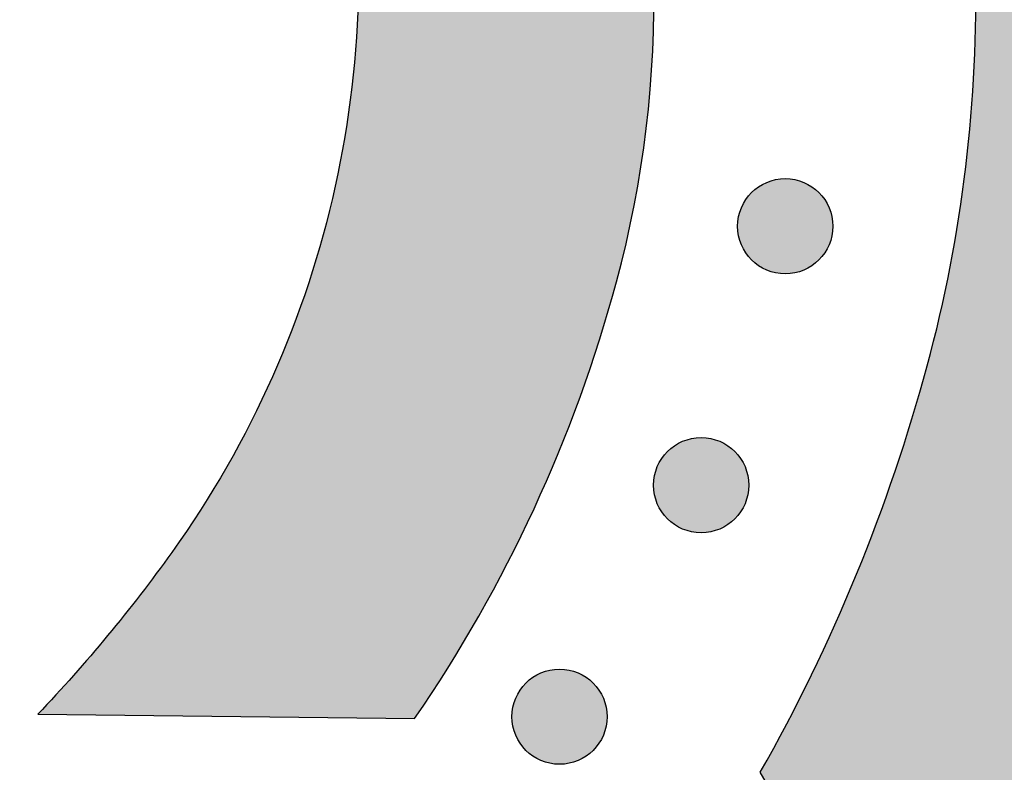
# Model space of a CAD drawing. Header units: millimetres. Extents: x -3873 to -97, y 912 to 4165.
# Tile 522 of 656: x -1849 to -1812, y 3134 to 3162. Entities that reach past the tile are written whole.
import ezdxf

# ---------------------------------------------------------------- set-up
doc = ezdxf.new("R2010")
doc.units = ezdxf.units.MM
doc.layers.add('pattern', color=7, linetype='Continuous', true_color=0x000000)

msp = doc.modelspace()

# ---------------------------------------------------------------- hatches: boundary and pattern name
at = {"layer": 'pattern'}
for points in [[(-1803.146, 3131.381), (-1804.041, 3130.241), (-1804.907, 3129.074), (-1805.742, 3127.88), (-1806.545, 3126.66), (-1807.314, 3125.417), (-1808.048, 3124.15), (-1808.747, 3122.863), (-1809.41, 3121.555), (-1810.035, 3120.23), (-1810.623, 3118.888), (-1811.172, 3117.531), (-1811.682, 3116.16), (-1812.152, 3114.778), (-1812.583, 3113.386), (-1812.973, 3111.986), (-1813.323, 3110.58), (-1813.511, 3112.121), (-1813.739, 3113.662), (-1814.009, 3115.198), (-1814.319, 3116.73), (-1814.669, 3118.256), (-1815.061, 3119.773), (-1815.492, 3121.28), (-1815.963, 3122.776), (-1816.473, 3124.259), (-1817.022, 3125.728), (-1817.609, 3127.181), (-1818.233, 3128.616), (-1818.894, 3130.032), (-1819.591, 3131.428), (-1820.322, 3132.803), (-1821.087, 3134.155), (-1820.106, 3135.954), (-1819.18, 3137.785), (-1818.311, 3139.647), (-1817.5, 3141.536), (-1816.75, 3143.449), (-1816.059, 3145.384), (-1815.431, 3147.338), (-1814.865, 3149.308), (-1814.63, 3150.209), (-1814.411, 3151.116), (-1814.207, 3152.03), (-1814.019, 3152.948), (-1813.847, 3153.872), (-1813.692, 3154.8), (-1813.554, 3155.732), (-1813.432, 3156.669), (-1813.326, 3157.608), (-1813.238, 3158.55), (-1813.167, 3159.495), (-1813.113, 3160.441), (-1813.076, 3161.389), (-1813.056, 3162.338), (-1813.053, 3163.288), (-1813.068, 3164.237), (-1813.1, 3165.187), (-1813.149, 3166.135), (-1813.216, 3167.082), (-1813.299, 3168.027), (-1813.4, 3168.969), (-1813.517, 3169.909), (-1813.652, 3170.846), (-1813.803, 3171.779), (-1813.971, 3172.708), (-1814.155, 3173.633), (-1814.355, 3174.552), (-1814.572, 3175.466), (-1814.805, 3176.375), (-1815.053, 3177.277), (-1815.317, 3178.172), (-1815.596, 3179.061), (-1815.875, 3179.883), (-1816.18, 3180.702), (-1816.51, 3181.517), (-1816.866, 3182.327), (-1817.247, 3183.13), (-1817.653, 3183.925), (-1818.085, 3184.712), (-1818.541, 3185.489), (-1819.022, 3186.254), (-1819.527, 3187.008), (-1820.056, 3187.747), (-1820.607, 3188.473), (-1821.182, 3189.183), (-1821.778, 3189.876), (-1822.395, 3190.551), (-1823.033, 3191.208), (-1823.69, 3191.846), (-1824.365, 3192.463), (-1825.058, 3193.059), (-1825.768, 3193.634), (-1826.494, 3194.185), (-1827.234, 3194.714), (-1827.987, 3195.219), (-1828.752, 3195.7), (-1829.529, 3196.156), (-1830.316, 3196.588), (-1831.111, 3196.994), (-1831.914, 3197.375), (-1832.724, 3197.731), (-1833.539, 3198.061), (-1834.358, 3198.366), (-1835.181, 3198.645), (-1836.069, 3198.924), (-1836.964, 3199.188), (-1837.866, 3199.436), (-1838.775, 3199.669), (-1839.689, 3199.886), (-1840.608, 3200.086), (-1841.533, 3200.271), (-1842.462, 3200.438), (-1843.395, 3200.59), (-1844.332, 3200.724), (-1845.272, 3200.842), (-1846.214, 3200.942), (-1847.159, 3201.026), (-1848.106, 3201.092), (-1849.055, 3201.141), (-1850.004, 3201.173), (-1850.953, 3201.188), (-1851.903, 3201.185), (-1852.852, 3201.165), (-1853.8, 3201.128), (-1854.746, 3201.074), (-1855.691, 3201.003), (-1856.633, 3200.915), (-1857.573, 3200.81), (-1858.509, 3200.688), (-1859.441, 3200.549), (-1860.369, 3200.394), (-1861.293, 3200.222), (-1862.212, 3200.034), (-1863.125, 3199.831), (-1864.032, 3199.611), (-1864.933, 3199.376), (-1866.901, 3198.811), (-1868.853, 3198.183), (-1870.787, 3197.494), (-1872.699, 3196.744), (-1874.586, 3195.934), (-1876.446, 3195.066), (-1878.276, 3194.141), (-1880.074, 3193.161), (-1881.164, 3193.764), (-1882.267, 3194.347), (-1883.381, 3194.909), (-1884.508, 3195.451), (-1885.645, 3195.971), (-1886.793, 3196.47), (-1887.95, 3196.947), (-1889.116, 3197.401), (-1890.291, 3197.834), (-1891.474, 3198.243), (-1892.664, 3198.63), (-1893.861, 3198.994), (-1895.063, 3199.335), (-1896.271, 3199.652), (-1897.483, 3199.946), (-1898.699, 3200.217), (-1895.791, 3200.909), (-1892.902, 3201.689), (-1890.036, 3202.558), (-1887.195, 3203.513), (-1884.385, 3204.554), (-1881.609, 3205.679), (-1878.871, 3206.886), (-1876.174, 3208.174), (-1874.877, 3208.703), (-1873.564, 3209.204), (-1872.236, 3209.679), (-1870.893, 3210.125), (-1869.537, 3210.543), (-1868.168, 3210.932), (-1866.787, 3211.292), (-1865.396, 3211.621), (-1863.994, 3211.92), (-1862.584, 3212.188), (-1861.167, 3212.425), (-1859.742, 3212.63), (-1858.312, 3212.804), (-1856.877, 3212.945), (-1855.439, 3213.055), (-1853.998, 3213.132), (-1852.556, 3213.176), (-1851.113, 3213.189), (-1849.672, 3213.169), (-1848.232, 3213.116), (-1846.795, 3213.032), (-1845.362, 3212.915), (-1843.935, 3212.767), (-1842.513, 3212.587), (-1841.099, 3212.376), (-1839.693, 3212.134), (-1838.296, 3211.862), (-1836.909, 3211.56), (-1835.534, 3211.228), (-1834.17, 3210.867), (-1832.82, 3210.478), (-1831.483, 3210.061), (-1830.336, 3209.672), (-1829.194, 3209.247), (-1828.058, 3208.787), (-1826.929, 3208.291), (-1825.81, 3207.76), (-1824.701, 3207.193), (-1823.604, 3206.591), (-1822.521, 3205.955), (-1821.454, 3205.285), (-1820.404, 3204.581), (-1819.372, 3203.844), (-1818.361, 3203.075), (-1817.372, 3202.274), (-1816.405, 3201.443), (-1815.463, 3200.583), (-1814.547, 3199.694), (-1813.659, 3198.778), (-1812.798, 3197.836), (-1811.967, 3196.87), (-1811.166, 3195.88), (-1810.397, 3194.869), (-1809.66, 3193.837), (-1808.956, 3192.787), (-1808.286, 3191.72), (-1807.65, 3190.637), (-1807.048, 3189.54), (-1806.482, 3188.431), (-1805.95, 3187.312), (-1805.455, 3186.183), (-1804.994, 3185.047), (-1804.569, 3183.905), (-1804.18, 3182.759), (-1803.674, 3181.121), (-1803.211, 3179.47), (-1802.792, 3177.807), (-1802.418, 3176.134), (-1801.882, 3173.385), (-1801.42, 3170.614), (-1801.035, 3167.824), (-1800.727, 3165.02), (-1800.497, 3162.204), (-1800.345, 3159.379), (-1800.272, 3156.549), (-1800.279, 3153.717), (-1800.364, 3150.886), (-1800.529, 3148.06), (-1800.772, 3145.241), (-1801.094, 3142.434), (-1801.493, 3139.641), (-1801.969, 3136.866), (-1802.52, 3134.112)], [(-1878.087, 3180.268), (-1877.919, 3166.223), (-1876.478, 3167.548), (-1874.991, 3168.822), (-1873.461, 3170.045), (-1871.89, 3171.213), (-1871.138, 3171.739), (-1870.37, 3172.248), (-1869.586, 3172.74), (-1868.786, 3173.214), (-1867.972, 3173.67), (-1867.143, 3174.107), (-1866.301, 3174.524), (-1865.446, 3174.921), (-1864.579, 3175.296), (-1863.701, 3175.651), (-1862.812, 3175.984), (-1861.914, 3176.294), (-1861.006, 3176.581), (-1860.091, 3176.846), (-1859.169, 3177.087), (-1858.24, 3177.304), (-1857.306, 3177.498), (-1856.368, 3177.667), (-1855.427, 3177.812), (-1854.483, 3177.933), (-1853.537, 3178.029), (-1852.591, 3178.101), (-1851.645, 3178.149), (-1850.7, 3178.173), (-1849.758, 3178.173), (-1848.818, 3178.148), (-1847.883, 3178.101), (-1846.952, 3178.03), (-1846.027, 3177.936), (-1845.109, 3177.819), (-1844.198, 3177.681), (-1843.295, 3177.52), (-1843.152, 3177.492), (-1843.009, 3177.46), (-1842.865, 3177.426), (-1842.722, 3177.39), (-1842.579, 3177.35), (-1842.436, 3177.308), (-1842.293, 3177.263), (-1842.15, 3177.216), (-1842.007, 3177.165), (-1841.865, 3177.112), (-1841.723, 3177.055), (-1841.582, 3176.996), (-1841.441, 3176.935), (-1841.301, 3176.87), (-1841.162, 3176.802), (-1841.024, 3176.732), (-1840.887, 3176.659), (-1840.75, 3176.583), (-1840.615, 3176.504), (-1840.481, 3176.423), (-1840.349, 3176.339), (-1840.217, 3176.252), (-1840.088, 3176.163), (-1839.959, 3176.07), (-1839.832, 3175.976), (-1839.707, 3175.879), (-1839.584, 3175.779), (-1839.463, 3175.677), (-1839.343, 3175.572), (-1839.225, 3175.465), (-1839.11, 3175.356), (-1838.996, 3175.245), (-1838.885, 3175.132), (-1838.776, 3175.016), (-1838.669, 3174.898), (-1838.564, 3174.779), (-1838.462, 3174.657), (-1838.363, 3174.534), (-1838.265, 3174.409), (-1838.171, 3174.282), (-1838.079, 3174.154), (-1837.989, 3174.024), (-1837.902, 3173.892), (-1837.818, 3173.76), (-1837.737, 3173.626), (-1837.658, 3173.491), (-1837.582, 3173.354), (-1837.509, 3173.217), (-1837.439, 3173.079), (-1837.371, 3172.94), (-1837.307, 3172.8), (-1837.245, 3172.659), (-1837.186, 3172.518), (-1837.129, 3172.376), (-1837.076, 3172.234), (-1837.026, 3172.091), (-1836.978, 3171.949), (-1836.933, 3171.806), (-1836.891, 3171.662), (-1836.851, 3171.519), (-1836.815, 3171.376), (-1836.781, 3171.232), (-1836.75, 3171.089), (-1836.721, 3170.947), (-1836.561, 3170.043), (-1836.422, 3169.132), (-1836.305, 3168.214), (-1836.211, 3167.289), (-1836.14, 3166.358), (-1836.093, 3165.423), (-1836.069, 3164.483), (-1836.068, 3163.541), (-1836.092, 3162.596), (-1836.14, 3161.65), (-1836.212, 3160.704), (-1836.308, 3159.759), (-1836.429, 3158.814), (-1836.574, 3157.873), (-1836.744, 3156.935), (-1836.937, 3156.001), (-1837.154, 3155.072), (-1837.395, 3154.15), (-1837.66, 3153.235), (-1837.947, 3152.327), (-1838.258, 3151.429), (-1838.59, 3150.54), (-1838.945, 3149.662), (-1839.321, 3148.795), (-1839.717, 3147.94), (-1840.134, 3147.098), (-1840.571, 3146.27), (-1841.027, 3145.455), (-1841.501, 3144.656), (-1841.993, 3143.871), (-1842.503, 3143.103), (-1843.028, 3142.351), (-1844.196, 3140.781), (-1845.419, 3139.25), (-1846.693, 3137.763), (-1848.018, 3136.322), (-1833.973, 3136.154), (-1833.348, 3137.086), (-1832.742, 3138.032), (-1832.155, 3138.993), (-1831.587, 3139.966), (-1831.04, 3140.952), (-1830.513, 3141.95), (-1830.007, 3142.96), (-1829.523, 3143.98), (-1829.06, 3145.01), (-1828.619, 3146.049), (-1828.201, 3147.097), (-1827.805, 3148.153), (-1827.431, 3149.216), (-1827.081, 3150.286), (-1826.753, 3151.361), (-1826.449, 3152.441), (-1826.268, 3153.135), (-1826.099, 3153.834), (-1825.942, 3154.538), (-1825.797, 3155.245), (-1825.665, 3155.957), (-1825.545, 3156.672), (-1825.439, 3157.39), (-1825.345, 3158.112), (-1825.263, 3158.835), (-1825.195, 3159.561), (-1825.141, 3160.289), (-1825.099, 3161.018), (-1825.07, 3161.749), (-1825.055, 3162.48), (-1825.053, 3163.211), (-1825.064, 3163.943), (-1825.089, 3164.674), (-1825.127, 3165.405), (-1825.178, 3166.134), (-1825.242, 3166.862), (-1825.32, 3167.588), (-1825.41, 3168.312), (-1825.514, 3169.034), (-1825.63, 3169.753), (-1825.76, 3170.469), (-1825.902, 3171.181), (-1826.056, 3171.889), (-1826.223, 3172.594), (-1826.402, 3173.293), (-1826.594, 3173.988), (-1826.797, 3174.678), (-1827.012, 3175.363), (-1827.181, 3175.861), (-1827.366, 3176.357), (-1827.566, 3176.851), (-1827.781, 3177.342), (-1828.012, 3177.828), (-1828.259, 3178.31), (-1828.52, 3178.787), (-1828.796, 3179.258), (-1829.088, 3179.721), (-1829.394, 3180.178), (-1829.714, 3180.626), (-1830.049, 3181.066), (-1830.396, 3181.496), (-1830.758, 3181.916), (-1831.132, 3182.325), (-1831.518, 3182.723), (-1831.916, 3183.109), (-1832.325, 3183.483), (-1832.745, 3183.845), (-1833.176, 3184.193), (-1833.615, 3184.527), (-1834.063, 3184.847), (-1834.52, 3185.153), (-1834.984, 3185.445), (-1835.454, 3185.721), (-1835.931, 3185.983), (-1836.413, 3186.229), (-1836.9, 3186.46), (-1837.39, 3186.675), (-1837.884, 3186.875), (-1838.38, 3187.06), (-1838.879, 3187.229), (-1839.563, 3187.444), (-1840.253, 3187.647), (-1840.948, 3187.839), (-1841.648, 3188.018), (-1842.352, 3188.185), (-1843.06, 3188.339), (-1843.772, 3188.481), (-1844.488, 3188.611), (-1845.207, 3188.727), (-1845.929, 3188.831), (-1846.653, 3188.921), (-1847.379, 3188.999), (-1848.107, 3189.063), (-1848.837, 3189.114), (-1849.567, 3189.152), (-1850.298, 3189.177), (-1851.03, 3189.188), (-1851.761, 3189.186), (-1852.493, 3189.171), (-1853.223, 3189.142), (-1853.952, 3189.101), (-1854.68, 3189.046), (-1855.406, 3188.978), (-1856.129, 3188.897), (-1856.851, 3188.803), (-1857.569, 3188.696), (-1858.284, 3188.576), (-1858.996, 3188.444), (-1859.703, 3188.299), (-1860.407, 3188.142), (-1861.106, 3187.973), (-1861.8, 3187.792), (-1862.88, 3187.488), (-1863.955, 3187.16), (-1865.025, 3186.81), (-1866.088, 3186.436), (-1867.144, 3186.04), (-1868.192, 3185.622), (-1869.231, 3185.181), (-1870.261, 3184.718), (-1871.282, 3184.234), (-1872.291, 3183.728), (-1873.289, 3183.201), (-1874.275, 3182.654), (-1875.249, 3182.087), (-1876.209, 3181.499), (-1877.155, 3180.893)], [(-1818.903, 3155.763), (-1818.931, 3155.79), (-1818.96, 3155.817), (-1818.99, 3155.844), (-1819.021, 3155.87), (-1819.053, 3155.896), (-1819.085, 3155.921), (-1819.118, 3155.946), (-1819.153, 3155.97), (-1819.187, 3155.993), (-1819.223, 3156.016), (-1819.26, 3156.038), (-1819.297, 3156.059), (-1819.335, 3156.08), (-1819.374, 3156.1), (-1819.413, 3156.118), (-1819.453, 3156.136), (-1819.494, 3156.153), (-1819.535, 3156.169), (-1819.577, 3156.185), (-1819.62, 3156.199), (-1819.663, 3156.212), (-1819.706, 3156.224), (-1819.75, 3156.235), (-1819.794, 3156.245), (-1819.839, 3156.253), (-1819.884, 3156.261), (-1819.929, 3156.267), (-1819.975, 3156.273), (-1820.02, 3156.277), (-1820.066, 3156.28), (-1820.112, 3156.282), (-1820.158, 3156.282), (-1820.204, 3156.282), (-1820.25, 3156.28), (-1820.296, 3156.277), (-1820.341, 3156.273), (-1820.387, 3156.267), (-1820.432, 3156.261), (-1820.477, 3156.253), (-1820.521, 3156.245), (-1820.566, 3156.235), (-1820.61, 3156.224), (-1820.653, 3156.212), (-1820.696, 3156.199), (-1820.739, 3156.185), (-1820.781, 3156.169), (-1820.822, 3156.153), (-1820.863, 3156.136), (-1820.903, 3156.118), (-1820.942, 3156.1), (-1820.981, 3156.08), (-1821.019, 3156.059), (-1821.056, 3156.038), (-1821.093, 3156.016), (-1821.128, 3155.993), (-1821.163, 3155.97), (-1821.197, 3155.946), (-1821.231, 3155.921), (-1821.263, 3155.896), (-1821.295, 3155.87), (-1821.325, 3155.844), (-1821.355, 3155.817), (-1821.384, 3155.79), (-1821.413, 3155.763), (-1821.44, 3155.734), (-1821.467, 3155.705), (-1821.494, 3155.675), (-1821.52, 3155.645), (-1821.546, 3155.613), (-1821.571, 3155.581), (-1821.596, 3155.547), (-1821.62, 3155.513), (-1821.643, 3155.478), (-1821.666, 3155.443), (-1821.688, 3155.406), (-1821.709, 3155.369), (-1821.73, 3155.331), (-1821.749, 3155.292), (-1821.768, 3155.253), (-1821.786, 3155.213), (-1821.803, 3155.172), (-1821.819, 3155.131), (-1821.834, 3155.089), (-1821.849, 3155.046), (-1821.862, 3155.003), (-1821.874, 3154.96), (-1821.885, 3154.916), (-1821.895, 3154.872), (-1821.903, 3154.827), (-1821.911, 3154.782), (-1821.917, 3154.737), (-1821.923, 3154.691), (-1821.927, 3154.646), (-1821.93, 3154.6), (-1821.932, 3154.554), (-1821.932, 3154.508), (-1821.932, 3154.462), (-1821.93, 3154.416), (-1821.927, 3154.37), (-1821.923, 3154.325), (-1821.917, 3154.279), (-1821.911, 3154.234), (-1821.903, 3154.189), (-1821.895, 3154.144), (-1821.885, 3154.1), (-1821.874, 3154.056), (-1821.862, 3154.013), (-1821.849, 3153.97), (-1821.834, 3153.927), (-1821.819, 3153.885), (-1821.803, 3153.844), (-1821.786, 3153.803), (-1821.768, 3153.763), (-1821.749, 3153.724), (-1821.73, 3153.685), (-1821.709, 3153.647), (-1821.688, 3153.61), (-1821.666, 3153.573), (-1821.643, 3153.537), (-1821.62, 3153.503), (-1821.596, 3153.468), (-1821.571, 3153.435), (-1821.546, 3153.403), (-1821.52, 3153.371), (-1821.494, 3153.34), (-1821.467, 3153.31), (-1821.44, 3153.281), (-1821.413, 3153.253), (-1821.384, 3153.226), (-1821.355, 3153.199), (-1821.325, 3153.172), (-1821.295, 3153.146), (-1821.263, 3153.12), (-1821.231, 3153.095), (-1821.197, 3153.07), (-1821.163, 3153.046), (-1821.128, 3153.023), (-1821.093, 3153), (-1821.056, 3152.978), (-1821.019, 3152.957), (-1820.981, 3152.936), (-1820.942, 3152.916), (-1820.903, 3152.898), (-1820.863, 3152.88), (-1820.822, 3152.863), (-1820.781, 3152.846), (-1820.739, 3152.831), (-1820.696, 3152.817), (-1820.653, 3152.804), (-1820.61, 3152.792), (-1820.566, 3152.781), (-1820.521, 3152.771), (-1820.477, 3152.763), (-1820.432, 3152.755), (-1820.387, 3152.748), (-1820.341, 3152.743), (-1820.296, 3152.739), (-1820.25, 3152.736), (-1820.204, 3152.734), (-1820.158, 3152.734), (-1820.112, 3152.734), (-1820.066, 3152.736), (-1820.02, 3152.739), (-1819.975, 3152.743), (-1819.929, 3152.748), (-1819.884, 3152.755), (-1819.839, 3152.763), (-1819.794, 3152.771), (-1819.75, 3152.781), (-1819.706, 3152.792), (-1819.663, 3152.804), (-1819.62, 3152.817), (-1819.577, 3152.831), (-1819.535, 3152.846), (-1819.494, 3152.863), (-1819.453, 3152.88), (-1819.413, 3152.898), (-1819.374, 3152.916), (-1819.335, 3152.936), (-1819.297, 3152.957), (-1819.26, 3152.978), (-1819.223, 3153), (-1819.187, 3153.023), (-1819.153, 3153.046), (-1819.118, 3153.07), (-1819.085, 3153.095), (-1819.053, 3153.12), (-1819.021, 3153.146), (-1818.99, 3153.172), (-1818.96, 3153.199), (-1818.931, 3153.226), (-1818.903, 3153.253), (-1818.876, 3153.281), (-1818.849, 3153.31), (-1818.822, 3153.34), (-1818.796, 3153.371), (-1818.77, 3153.403), (-1818.745, 3153.435), (-1818.72, 3153.468), (-1818.696, 3153.503), (-1818.673, 3153.537), (-1818.65, 3153.573), (-1818.628, 3153.61), (-1818.607, 3153.647), (-1818.586, 3153.685), (-1818.566, 3153.724), (-1818.548, 3153.763), (-1818.53, 3153.803), (-1818.513, 3153.844), (-1818.496, 3153.885), (-1818.481, 3153.927), (-1818.467, 3153.97), (-1818.454, 3154.013), (-1818.442, 3154.056), (-1818.431, 3154.1), (-1818.421, 3154.144), (-1818.413, 3154.189), (-1818.405, 3154.234), (-1818.398, 3154.279), (-1818.393, 3154.325), (-1818.389, 3154.37), (-1818.386, 3154.416), (-1818.384, 3154.462), (-1818.384, 3154.508), (-1818.384, 3154.554), (-1818.386, 3154.6), (-1818.389, 3154.646), (-1818.393, 3154.691), (-1818.398, 3154.737), (-1818.405, 3154.782), (-1818.413, 3154.827), (-1818.421, 3154.872), (-1818.431, 3154.916), (-1818.442, 3154.96), (-1818.454, 3155.003), (-1818.467, 3155.046), (-1818.481, 3155.089), (-1818.496, 3155.131), (-1818.513, 3155.172), (-1818.53, 3155.213), (-1818.548, 3155.253), (-1818.566, 3155.292), (-1818.586, 3155.331), (-1818.607, 3155.369), (-1818.628, 3155.406), (-1818.65, 3155.443), (-1818.673, 3155.478), (-1818.696, 3155.513), (-1818.72, 3155.547), (-1818.745, 3155.581), (-1818.77, 3155.613), (-1818.796, 3155.645), (-1818.822, 3155.675), (-1818.849, 3155.705), (-1818.876, 3155.734)], [(-1822.038, 3146.112), (-1822.066, 3146.139), (-1822.095, 3146.166), (-1822.125, 3146.193), (-1822.156, 3146.219), (-1822.187, 3146.245), (-1822.22, 3146.27), (-1822.253, 3146.295), (-1822.287, 3146.319), (-1822.322, 3146.342), (-1822.358, 3146.365), (-1822.394, 3146.387), (-1822.431, 3146.408), (-1822.469, 3146.429), (-1822.508, 3146.449), (-1822.548, 3146.467), (-1822.588, 3146.485), (-1822.628, 3146.502), (-1822.67, 3146.519), (-1822.712, 3146.534), (-1822.754, 3146.548), (-1822.797, 3146.561), (-1822.841, 3146.573), (-1822.884, 3146.584), (-1822.929, 3146.594), (-1822.973, 3146.602), (-1823.018, 3146.61), (-1823.064, 3146.617), (-1823.109, 3146.622), (-1823.155, 3146.626), (-1823.201, 3146.629), (-1823.246, 3146.631), (-1823.292, 3146.631), (-1823.338, 3146.631), (-1823.384, 3146.629), (-1823.43, 3146.626), (-1823.476, 3146.622), (-1823.521, 3146.617), (-1823.566, 3146.61), (-1823.611, 3146.602), (-1823.656, 3146.594), (-1823.7, 3146.584), (-1823.744, 3146.573), (-1823.788, 3146.561), (-1823.831, 3146.548), (-1823.873, 3146.534), (-1823.915, 3146.519), (-1823.956, 3146.502), (-1823.997, 3146.485), (-1824.037, 3146.467), (-1824.077, 3146.449), (-1824.115, 3146.429), (-1824.153, 3146.408), (-1824.191, 3146.387), (-1824.227, 3146.365), (-1824.263, 3146.342), (-1824.298, 3146.319), (-1824.332, 3146.295), (-1824.365, 3146.27), (-1824.398, 3146.245), (-1824.429, 3146.219), (-1824.46, 3146.193), (-1824.49, 3146.166), (-1824.519, 3146.139), (-1824.547, 3146.112), (-1824.574, 3146.084), (-1824.602, 3146.054), (-1824.628, 3146.025), (-1824.655, 3145.994), (-1824.68, 3145.962), (-1824.706, 3145.93), (-1824.73, 3145.897), (-1824.754, 3145.862), (-1824.778, 3145.828), (-1824.8, 3145.792), (-1824.822, 3145.755), (-1824.844, 3145.718), (-1824.864, 3145.68), (-1824.884, 3145.641), (-1824.903, 3145.602), (-1824.921, 3145.562), (-1824.938, 3145.521), (-1824.954, 3145.48), (-1824.969, 3145.438), (-1824.983, 3145.395), (-1824.996, 3145.352), (-1825.008, 3145.309), (-1825.019, 3145.265), (-1825.029, 3145.221), (-1825.038, 3145.176), (-1825.045, 3145.131), (-1825.052, 3145.086), (-1825.057, 3145.04), (-1825.061, 3144.995), (-1825.064, 3144.949), (-1825.066, 3144.903), (-1825.067, 3144.857), (-1825.066, 3144.811), (-1825.064, 3144.765), (-1825.061, 3144.719), (-1825.057, 3144.674), (-1825.052, 3144.628), (-1825.045, 3144.583), (-1825.038, 3144.538), (-1825.029, 3144.493), (-1825.019, 3144.449), (-1825.008, 3144.405), (-1824.996, 3144.362), (-1824.983, 3144.319), (-1824.969, 3144.276), (-1824.954, 3144.234), (-1824.938, 3144.193), (-1824.921, 3144.152), (-1824.903, 3144.112), (-1824.884, 3144.073), (-1824.864, 3144.034), (-1824.844, 3143.996), (-1824.822, 3143.959), (-1824.8, 3143.922), (-1824.778, 3143.887), (-1824.754, 3143.852), (-1824.73, 3143.818), (-1824.706, 3143.784), (-1824.68, 3143.752), (-1824.655, 3143.72), (-1824.628, 3143.689), (-1824.602, 3143.66), (-1824.574, 3143.631), (-1824.547, 3143.602), (-1824.519, 3143.575), (-1824.49, 3143.548), (-1824.46, 3143.521), (-1824.429, 3143.495), (-1824.398, 3143.469), (-1824.365, 3143.444), (-1824.332, 3143.419), (-1824.298, 3143.395), (-1824.263, 3143.372), (-1824.227, 3143.349), (-1824.191, 3143.327), (-1824.153, 3143.306), (-1824.115, 3143.285), (-1824.077, 3143.265), (-1824.037, 3143.247), (-1823.997, 3143.229), (-1823.956, 3143.212), (-1823.915, 3143.196), (-1823.873, 3143.18), (-1823.831, 3143.166), (-1823.788, 3143.153), (-1823.744, 3143.141), (-1823.7, 3143.13), (-1823.656, 3143.12), (-1823.611, 3143.112), (-1823.566, 3143.104), (-1823.521, 3143.098), (-1823.476, 3143.092), (-1823.43, 3143.088), (-1823.384, 3143.085), (-1823.338, 3143.083), (-1823.292, 3143.083), (-1823.246, 3143.083), (-1823.201, 3143.085), (-1823.155, 3143.088), (-1823.109, 3143.092), (-1823.064, 3143.098), (-1823.018, 3143.104), (-1822.973, 3143.112), (-1822.929, 3143.12), (-1822.884, 3143.13), (-1822.841, 3143.141), (-1822.797, 3143.153), (-1822.754, 3143.166), (-1822.712, 3143.18), (-1822.67, 3143.196), (-1822.628, 3143.212), (-1822.588, 3143.229), (-1822.548, 3143.247), (-1822.508, 3143.265), (-1822.469, 3143.285), (-1822.431, 3143.306), (-1822.394, 3143.327), (-1822.358, 3143.349), (-1822.322, 3143.372), (-1822.287, 3143.395), (-1822.253, 3143.419), (-1822.22, 3143.444), (-1822.187, 3143.469), (-1822.156, 3143.495), (-1822.125, 3143.521), (-1822.095, 3143.548), (-1822.066, 3143.575), (-1822.038, 3143.602), (-1822.01, 3143.631), (-1821.983, 3143.66), (-1821.956, 3143.689), (-1821.93, 3143.72), (-1821.904, 3143.752), (-1821.879, 3143.784), (-1821.854, 3143.818), (-1821.83, 3143.852), (-1821.807, 3143.887), (-1821.784, 3143.922), (-1821.762, 3143.959), (-1821.741, 3143.996), (-1821.72, 3144.034), (-1821.701, 3144.073), (-1821.682, 3144.112), (-1821.664, 3144.152), (-1821.647, 3144.193), (-1821.631, 3144.234), (-1821.616, 3144.276), (-1821.602, 3144.319), (-1821.589, 3144.362), (-1821.577, 3144.405), (-1821.566, 3144.449), (-1821.556, 3144.493), (-1821.547, 3144.538), (-1821.539, 3144.583), (-1821.533, 3144.628), (-1821.528, 3144.674), (-1821.523, 3144.719), (-1821.52, 3144.765), (-1821.519, 3144.811), (-1821.518, 3144.857), (-1821.519, 3144.903), (-1821.52, 3144.949), (-1821.523, 3144.995), (-1821.528, 3145.04), (-1821.533, 3145.086), (-1821.539, 3145.131), (-1821.547, 3145.176), (-1821.556, 3145.221), (-1821.566, 3145.265), (-1821.577, 3145.309), (-1821.589, 3145.352), (-1821.602, 3145.395), (-1821.616, 3145.438), (-1821.631, 3145.48), (-1821.647, 3145.521), (-1821.664, 3145.562), (-1821.682, 3145.602), (-1821.701, 3145.641), (-1821.72, 3145.68), (-1821.741, 3145.718), (-1821.762, 3145.755), (-1821.784, 3145.792), (-1821.807, 3145.828), (-1821.83, 3145.862), (-1821.854, 3145.897), (-1821.879, 3145.93), (-1821.904, 3145.962), (-1821.93, 3145.994), (-1821.956, 3146.025), (-1821.983, 3146.054), (-1822.01, 3146.084)], [(-1827.318, 3137.481), (-1827.347, 3137.509), (-1827.376, 3137.536), (-1827.405, 3137.563), (-1827.436, 3137.589), (-1827.468, 3137.615), (-1827.5, 3137.64), (-1827.533, 3137.665), (-1827.568, 3137.689), (-1827.603, 3137.712), (-1827.638, 3137.735), (-1827.675, 3137.757), (-1827.712, 3137.778), (-1827.75, 3137.799), (-1827.789, 3137.818), (-1827.828, 3137.837), (-1827.868, 3137.855), (-1827.909, 3137.872), (-1827.95, 3137.888), (-1827.992, 3137.903), (-1828.035, 3137.917), (-1828.078, 3137.931), (-1828.121, 3137.943), (-1828.165, 3137.954), (-1828.209, 3137.963), (-1828.254, 3137.972), (-1828.299, 3137.98), (-1828.344, 3137.986), (-1828.39, 3137.992), (-1828.435, 3137.996), (-1828.481, 3137.999), (-1828.527, 3138), (-1828.573, 3138.001), (-1828.619, 3138), (-1828.665, 3137.999), (-1828.711, 3137.996), (-1828.756, 3137.992), (-1828.802, 3137.986), (-1828.847, 3137.98), (-1828.892, 3137.972), (-1828.937, 3137.963), (-1828.981, 3137.954), (-1829.025, 3137.943), (-1829.068, 3137.931), (-1829.111, 3137.917), (-1829.154, 3137.903), (-1829.196, 3137.888), (-1829.237, 3137.872), (-1829.278, 3137.855), (-1829.318, 3137.837), (-1829.357, 3137.818), (-1829.396, 3137.799), (-1829.434, 3137.778), (-1829.471, 3137.757), (-1829.508, 3137.735), (-1829.543, 3137.712), (-1829.578, 3137.689), (-1829.612, 3137.665), (-1829.646, 3137.64), (-1829.678, 3137.615), (-1829.71, 3137.589), (-1829.741, 3137.563), (-1829.77, 3137.536), (-1829.799, 3137.509), (-1829.828, 3137.481), (-1829.855, 3137.453), (-1829.882, 3137.424), (-1829.909, 3137.394), (-1829.935, 3137.364), (-1829.961, 3137.332), (-1829.986, 3137.3), (-1830.011, 3137.266), (-1830.035, 3137.232), (-1830.058, 3137.197), (-1830.081, 3137.161), (-1830.103, 3137.125), (-1830.124, 3137.088), (-1830.145, 3137.05), (-1830.165, 3137.011), (-1830.183, 3136.972), (-1830.201, 3136.931), (-1830.218, 3136.891), (-1830.234, 3136.849), (-1830.25, 3136.807), (-1830.264, 3136.765), (-1830.277, 3136.722), (-1830.289, 3136.679), (-1830.3, 3136.635), (-1830.31, 3136.59), (-1830.318, 3136.546), (-1830.326, 3136.501), (-1830.332, 3136.455), (-1830.338, 3136.41), (-1830.342, 3136.364), (-1830.345, 3136.319), (-1830.347, 3136.273), (-1830.347, 3136.227), (-1830.347, 3136.181), (-1830.345, 3136.135), (-1830.342, 3136.089), (-1830.338, 3136.043), (-1830.332, 3135.998), (-1830.326, 3135.953), (-1830.318, 3135.908), (-1830.31, 3135.863), (-1830.3, 3135.819), (-1830.289, 3135.775), (-1830.277, 3135.732), (-1830.264, 3135.689), (-1830.25, 3135.646), (-1830.234, 3135.604), (-1830.218, 3135.563), (-1830.201, 3135.522), (-1830.183, 3135.482), (-1830.165, 3135.443), (-1830.145, 3135.404), (-1830.124, 3135.366), (-1830.103, 3135.329), (-1830.081, 3135.292), (-1830.058, 3135.256), (-1830.035, 3135.221), (-1830.011, 3135.187), (-1829.986, 3135.154), (-1829.961, 3135.122), (-1829.935, 3135.09), (-1829.909, 3135.059), (-1829.882, 3135.029), (-1829.855, 3135), (-1829.828, 3134.972), (-1829.799, 3134.945), (-1829.77, 3134.917), (-1829.741, 3134.891), (-1829.71, 3134.864), (-1829.678, 3134.839), (-1829.646, 3134.813), (-1829.612, 3134.789), (-1829.578, 3134.765), (-1829.543, 3134.741), (-1829.508, 3134.719), (-1829.471, 3134.697), (-1829.434, 3134.675), (-1829.396, 3134.655), (-1829.357, 3134.635), (-1829.318, 3134.616), (-1829.278, 3134.598), (-1829.237, 3134.581), (-1829.196, 3134.565), (-1829.154, 3134.55), (-1829.111, 3134.536), (-1829.068, 3134.523), (-1829.025, 3134.511), (-1828.981, 3134.5), (-1828.937, 3134.49), (-1828.892, 3134.481), (-1828.847, 3134.474), (-1828.802, 3134.467), (-1828.756, 3134.462), (-1828.711, 3134.458), (-1828.665, 3134.455), (-1828.619, 3134.453), (-1828.573, 3134.452), (-1828.527, 3134.453), (-1828.481, 3134.455), (-1828.435, 3134.458), (-1828.39, 3134.462), (-1828.344, 3134.467), (-1828.299, 3134.474), (-1828.254, 3134.481), (-1828.209, 3134.49), (-1828.165, 3134.5), (-1828.121, 3134.511), (-1828.078, 3134.523), (-1828.035, 3134.536), (-1827.992, 3134.55), (-1827.95, 3134.565), (-1827.909, 3134.581), (-1827.868, 3134.598), (-1827.828, 3134.616), (-1827.789, 3134.635), (-1827.75, 3134.655), (-1827.712, 3134.675), (-1827.675, 3134.697), (-1827.638, 3134.719), (-1827.603, 3134.741), (-1827.568, 3134.765), (-1827.533, 3134.789), (-1827.5, 3134.813), (-1827.468, 3134.839), (-1827.436, 3134.864), (-1827.405, 3134.891), (-1827.376, 3134.917), (-1827.347, 3134.945), (-1827.318, 3134.972), (-1827.291, 3135), (-1827.264, 3135.029), (-1827.237, 3135.059), (-1827.211, 3135.09), (-1827.185, 3135.122), (-1827.16, 3135.154), (-1827.135, 3135.187), (-1827.111, 3135.221), (-1827.088, 3135.256), (-1827.065, 3135.292), (-1827.043, 3135.329), (-1827.022, 3135.366), (-1827.001, 3135.404), (-1826.981, 3135.443), (-1826.963, 3135.482), (-1826.945, 3135.522), (-1826.928, 3135.563), (-1826.911, 3135.604), (-1826.896, 3135.646), (-1826.882, 3135.689), (-1826.869, 3135.732), (-1826.857, 3135.775), (-1826.846, 3135.819), (-1826.836, 3135.863), (-1826.828, 3135.908), (-1826.82, 3135.953), (-1826.813, 3135.998), (-1826.808, 3136.043), (-1826.804, 3136.089), (-1826.801, 3136.135), (-1826.799, 3136.181), (-1826.799, 3136.227), (-1826.799, 3136.273), (-1826.801, 3136.319), (-1826.804, 3136.364), (-1826.808, 3136.41), (-1826.813, 3136.455), (-1826.82, 3136.501), (-1826.828, 3136.546), (-1826.836, 3136.59), (-1826.846, 3136.635), (-1826.857, 3136.679), (-1826.869, 3136.722), (-1826.882, 3136.765), (-1826.896, 3136.807), (-1826.911, 3136.849), (-1826.928, 3136.891), (-1826.945, 3136.931), (-1826.963, 3136.972), (-1826.981, 3137.011), (-1827.001, 3137.05), (-1827.022, 3137.088), (-1827.043, 3137.125), (-1827.065, 3137.161), (-1827.088, 3137.197), (-1827.111, 3137.232), (-1827.135, 3137.266), (-1827.16, 3137.3), (-1827.185, 3137.332), (-1827.211, 3137.364), (-1827.237, 3137.394), (-1827.264, 3137.424), (-1827.291, 3137.453)]]:
    msp.add_hatch(color=256, dxfattribs=at).paths.add_polyline_path(points, flags=0)

# ---------------------------------------------------------------- linework, layer by layer
msp.add_line((-1848.018, 3136.322), (-1833.973, 3136.154), dxfattribs=at)
for centre in [(-1820.158, 3154.508), (-1823.292, 3144.857), (-1828.573, 3136.227)]:
    msp.add_circle(centre, 1.774, dxfattribs=at)
for centre, radius, start, end in [((-1865.318, 3162.954), 52.266, 344.8653, 17.9488), ((-1865.318, 3162.954), 40.266, 344.8653, 17.9488), ((-1878.044, 3166.396), 53.449, 325.5414, 344.8653), ((-1878.044, 3166.396), 65.449, 330.48709, 344.86531), ((-1872.498, 3104.157), 59.522, 6.19424, 30.26326)]:
    msp.add_arc(centre, radius, start, end, dxfattribs=at)
at = {"layer": 'pattern', "extrusion": (0, 0, -1)}
for centre, radius, start, end in [((1873.2, 3163.999), 37.135, 169.2172, 215.6588), ((1889.172, 3175.458), 56.792, 215.6588, 223.5606)]:
    msp.add_arc(centre, radius, start, end, dxfattribs=at)

doc.saveas('drawing.dxf')
